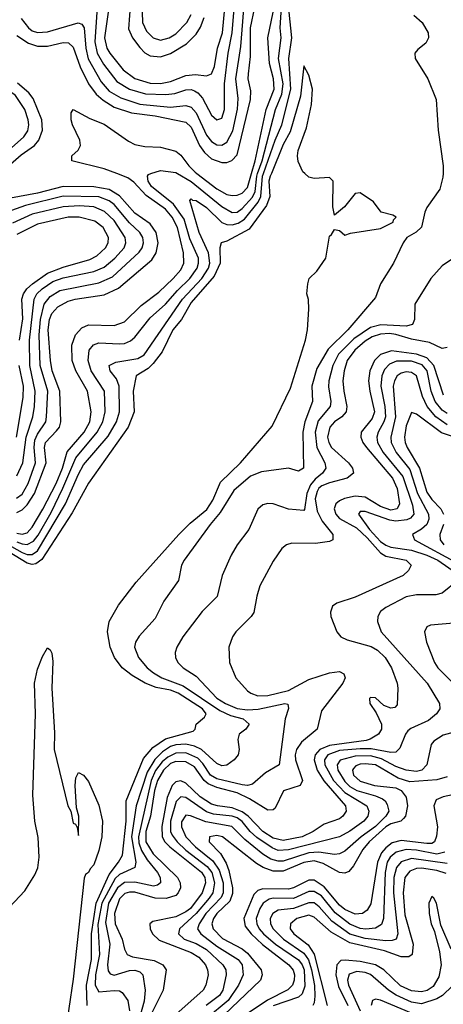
# Model space of a CAD drawing. Header units: inches. Extents: x 990535 to 1117859, y 769386 to 892122.
# Tile 795 of 1056: x 1050401 to 1052055, y 856755 to 860601. Entities that reach past the tile are written whole.
import ezdxf

# ---------------------------------------------------------------- set-up
doc = ezdxf.new("R2010")
doc.units = ezdxf.units.IN
doc.header["$MEASUREMENT"] = 0
doc.layers.add('B0855', color=7, linetype='Continuous')
doc.layers.add('B0856', color=7, linetype='Continuous')

msp = doc.modelspace()

# ---------------------------------------------------------------- linework, layer by layer
at = {"layer": 'B0855', "color": 5}
for points, elevation in [([(1050224.5, 858624.5), (1050410, 858520.1), (1050430, 858512.5), (1050450, 858512.6), (1050470, 858526.1), (1050580, 858710), (1050630, 858826.3), (1050650, 858862.6), (1050745.7, 858974.3), (1050778.8, 859030), (1050790.5, 859070), (1050788.7, 859170), (1050778.3, 859198.3), (1050754.2, 859230), (1050750.7, 859250), (1050776.7, 859263.3), (1050862.4, 859277.6), (1050887.3, 859292.7), (1051036.9, 859510), (1051111.7, 859590), (1051138, 859630), (1051143, 859650), (1051137.7, 859690), (1051102.1, 859770), (1051064.6, 859895.4), (1051070, 859900.9), (1051076, 859896), (1051090, 859895.1), (1051130, 859867.6), (1051190, 859809.5), (1051210, 859800.8), (1051230, 859800), (1051254.2, 859805.8), (1051278.6, 859821.4), (1051331.5, 859888.5), (1051342.5, 859910), (1051349, 859990), (1051352.5, 860000)], 2440), ([(1051383.4, 860000), (1051379.3, 859990), (1051373.3, 859970), (1051377.1, 859910), (1051364.2, 859875.8), (1051296.4, 859783.6), (1051210, 859736.4), (1051187.3, 859730), (1051181.8, 859710), (1051183.2, 859650), (1051160.7, 859599.3), (1051070, 859496.5), (1051032.8, 859430), (1050999.3, 859390), (1050956.6, 859303.4), (1050922.2, 859257.8), (1050901.8, 859238.2), (1050856.2, 859210), (1050843.5, 859150), (1050847.3, 859070), (1050824.1, 859010), (1050670, 858791.3), (1050605.1, 858674.9), (1050486.7, 858493.3), (1050463.7, 858476.3), (1050450, 858473), (1050430, 858478.1), (1050330, 858539)], 2420), ([(1050390, 858561.6), (1050410, 858553.3), (1050430, 858551.3), (1050455.3, 858564.7), (1050472.7, 858587.3), (1050523.2, 858676.8), (1050569.1, 858770.9), (1050619.5, 858890), (1050703.3, 858990), (1050725.3, 859030), (1050734.5, 859070), (1050731.9, 859150), (1050680.1, 859230), (1050668, 859270), (1050672, 859310), (1050688.9, 859331.1), (1050710, 859339), (1050790, 859334.7), (1050810, 859337), (1050833.1, 859346.9), (1050850, 859361.7), (1050910, 859436.8), (1050970, 859490.4), (1051016.4, 859543.6), (1051065.2, 859590), (1051094.1, 859630), (1051099.4, 859650), (1051098.6, 859670), (1051065.3, 859745.3), (1051042.5, 859822.5), (1051001.1, 859881.1), (1050916, 859950), (1050902.9, 859970), (1050899.3, 859990), (1050903.3, 859996.7), (1050913.1, 860000)], 2460), ([(1050390, 858595.2), (1050410, 858591.2), (1050430, 858596.6), (1050450, 858619.3), (1050491.1, 858688.9), (1050543.4, 858790), (1050567.9, 858850), (1050586.6, 858913.4), (1050652.4, 858990), (1050675, 859030), (1050680.5, 859070), (1050665.6, 859150), (1050620.1, 859230), (1050605.5, 859270), (1050604.3, 859330), (1050619.1, 859370), (1050642.9, 859397.1), (1050670, 859409.3), (1050770, 859406.3), (1050810, 859421.4), (1050874.9, 859485.1), (1050943.7, 859536.3), (1051000.3, 859590), (1051030, 859623.9), (1051041.8, 859650), (1051040, 859690), (1051017.1, 859790), (1050996.1, 859830), (1050970, 859861.2), (1050894.1, 859914.1), (1050847, 859967), (1050823.1, 859983.1), (1050779.5, 860000)], 2480), ([(1050663.7, 856750), (1050661.3, 856830), (1050681.7, 856930), (1050680.9, 857030), (1050698.9, 857150), (1050750, 857262.5), (1050786.9, 857310), (1050802, 857338), (1050816.3, 857470), (1050816.9, 857550), (1050884, 857716), (1050921.2, 857758.8), (1050970, 857792.6), (1051077.6, 857822.4), (1051086.4, 857830), (1051090.2, 857850), (1051122.6, 857877.4), (1051129.4, 857890), (1051114.9, 857910), (1051019.4, 857970), (1050990, 857981.7), (1050933.3, 857993.3), (1050890.1, 858010), (1050839.5, 858039.5), (1050801, 858070), (1050770.5, 858110), (1050754.6, 858150), (1050743.7, 858210), (1050750.1, 858250), (1050786.2, 858313.8), (1050855.5, 858404.5), (1051022.1, 858590), (1051065.9, 858634.1), (1051131.9, 858688.1), (1051155, 858725), (1051185.2, 858794.8), (1051262.8, 858870), (1051386.2, 859013.8), (1051457.5, 859162.5), (1051517.2, 859350), (1051524.7, 859390), (1051530.3, 859470.3), (1051528.2, 859508.2), (1051521.6, 859530), (1051525.2, 859570), (1051530.6, 859590), (1051560.8, 859619.2), (1051596, 859670), (1051610, 859756), (1051618.4, 859761.6), (1051630, 859782), (1051650, 859777.2), (1051670, 859759), (1051692.7, 859767.3), (1051810, 859785.9), (1051858.7, 859810), (1051860.6, 859819.4), (1051870.2, 859830), (1051858, 859838), (1051812, 859850), (1051782, 859890), (1051730, 859924.7), (1051710, 859922.8), (1051669.2, 859870), (1051630, 859838), (1051623, 859870), (1051624.7, 859970), (1051610, 859984.7), (1051550, 859981), (1051530, 859986), (1051514.1, 860000)], 2420), ([(1052053.6, 860000), (1052053.4, 859986.6), (1052041, 859939), (1051990, 859867.8), (1051982.2, 859850), (1051969.1, 859790.9), (1051948.2, 859771.8), (1051912.8, 859750), (1051898.6, 859730), (1051859.7, 859650), (1051810.1, 859569.9), (1051790, 859516.3), (1051681.5, 859390), (1051605.3, 859314.7), (1051561.2, 859238.8), (1051541.7, 859170), (1051544, 859110), (1051514.2, 859030), (1051505.8, 858990), (1051509.2, 858850), (1051490, 858838.3), (1051450, 858849.8), (1051344.6, 858835.4), (1051302.1, 858817.9), (1051237.2, 858762.8), (1051183.6, 858676.4), (1051144.7, 858630), (1051043.2, 858490), (1051033.2, 858470), (1051021.2, 858410), (1050963.9, 858330), (1050930, 858262.6), (1050866.9, 858193.1), (1050853.5, 858170), (1050849.5, 858150), (1050864.6, 858110), (1050899.1, 858070), (1050922.9, 858050), (1050955.4, 858030), (1051038.9, 857998.9), (1051182.7, 857902.7), (1051223.8, 857883.8), (1051273.7, 857870), (1051296.8, 857850), (1051284.3, 857830), (1051258, 857810), (1051252.1, 857790), (1051257.8, 857750), (1051253.4, 857730), (1051238, 857710), (1051210, 857689.9), (1051190, 857686.6), (1051170, 857695.3), (1051110.6, 857750.6), (1051083.7, 857763.7), (1051050, 857772), (1051010, 857768.8), (1050990, 857761.7), (1050958, 857742), (1050927.9, 857712.1), (1050897.9, 857662.1), (1050856, 857530), (1050837.1, 857410), (1050854.7, 857310), (1050850.1, 857290), (1050790, 857262.2), (1050773.3, 857246.7), (1050721.1, 857150), (1050706.5, 857066.5), (1050712.2, 856950), (1050696.6, 856870), (1050695.7, 856830), (1050710, 856804.6), (1050770, 856809.7), (1050790, 856808.1), (1050800.9, 856800.9), (1050823.1, 856770), (1050829.8, 856730)], 2440), ([(1051016.9, 860000), (1051070, 859969.1), (1051190, 859870.9), (1051230, 859848.3), (1051250, 859849.8), (1051270, 859864.2), (1051310, 859908.1), (1051319.9, 859930), (1051326.2, 859990), (1051329.7, 860000)], 2460), ([(1051092.7, 860000), (1051170, 859940.7), (1051210, 859918.6), (1051230, 859913.9), (1051250, 859915.2), (1051270, 859923.7), (1051290, 859945.4), (1051306.1, 860000)], 2480), ([(1050390, 858675.7), (1050410, 858686.5), (1050430, 858705.8), (1050459.2, 858750), (1050504.1, 858870), (1050498.1, 858930), (1050501.8, 858950), (1050545.1, 858994.9), (1050556.1, 859010), (1050561.8, 859030), (1050557.5, 859150), (1050527.4, 859230), (1050520.5, 859270), (1050512.5, 859390), (1050517.8, 859430), (1050526.3, 859453.7), (1050550, 859479.9), (1050590, 859502.2), (1050616.9, 859510), (1050730, 859526.1), (1050787.2, 859552.8), (1050916.5, 859663.5), (1050934.2, 859690), (1050941.3, 859730), (1050933.1, 859770), (1050910, 859804.3), (1050850, 859845.8), (1050790, 859913.5), (1050750, 859937.5), (1050690, 859948.3), (1050570, 859949.1), (1050470, 859923.9), (1050330, 859898.1)], 2520), ([(1050388.1, 858731.9), (1050410, 858748.1), (1050433.7, 858790), (1050462.4, 858870), (1050457.1, 858930), (1050460.6, 858959.4), (1050470, 858982.5), (1050502.5, 859030), (1050505.8, 859050), (1050511.1, 859150), (1050481.3, 859250), (1050476.6, 859370), (1050482, 859430), (1050496.8, 859490), (1050520.3, 859519.7), (1050557.2, 859542.8), (1050710, 859573.3), (1050762.9, 859597.1), (1050866.9, 859693.1), (1050878.7, 859710), (1050884.3, 859730), (1050881.6, 859750), (1050870.3, 859770), (1050830, 859808.3), (1050770, 859878.7), (1050750, 859893.2), (1050710, 859909.1), (1050570, 859912.2), (1050424, 859876), (1050350, 859849)], 2540), ([(1050390, 858819.6), (1050412.5, 858870), (1050426, 858970), (1050451.5, 859050), (1050459, 859090), (1050461.9, 859150), (1050440, 859250), (1050439, 859350), (1050456.9, 859510), (1050468.1, 859530), (1050488.4, 859550), (1050530, 859578.3), (1050570, 859592.8), (1050690, 859617.3), (1050730, 859634.4), (1050772.1, 859670), (1050808.2, 859710), (1050814.8, 859730), (1050812, 859750), (1050770, 859817.1), (1050732.4, 859852.4), (1050690, 859870.6), (1050634.4, 859874.4), (1050570, 859870.6), (1050450, 859842), (1050373.3, 859806.8)], 2560), ([(1050400.5, 859350), (1050412.8, 859432.8), (1050409.5, 859510), (1050415.6, 859530), (1050428.9, 859550), (1050450.4, 859569.6), (1050510, 859610.5), (1050570, 859635.1), (1050675.1, 859664.9), (1050701.5, 859678.5), (1050735.8, 859710), (1050746.5, 859730), (1050747.9, 859750), (1050727.2, 859790), (1050694.7, 859814.7), (1050633.3, 859830), (1050590, 859829.5), (1050470, 859802.9), (1050390, 859761.6)], 2580), ([(1052090, 859667.6), (1052050, 859639.8), (1052006.4, 859590), (1051943, 859490), (1051942.3, 859430), (1051934, 859410), (1051910, 859403.9), (1051810.9, 859409.1), (1051770, 859398.7), (1051705.8, 859354.2), (1051645.2, 859294.8), (1051624, 859250), (1051607.6, 859190), (1051606.9, 859166.9), (1051616, 859110), (1051612.7, 859090), (1051565.7, 859034.3), (1051554.2, 858990), (1051560.7, 858930), (1051591.8, 858870), (1051596.4, 858850), (1051583.6, 858830), (1051554, 858806), (1051536, 858784), (1051521.9, 858750), (1051512.6, 858687.4), (1051510, 858683.7), (1051450.2, 858689.8), (1051390, 858709.9), (1051370, 858711.4), (1051350, 858706.4), (1051330.1, 858689.9), (1051295.2, 858610), (1051249.3, 858550), (1051226.2, 858510), (1051191, 858430), (1051171.9, 858348.1), (1051113.4, 858290), (1051038, 858190), (1051014.7, 858150), (1051008.4, 858130), (1051009.2, 858110), (1051018.2, 858090), (1051039.7, 858070), (1051090, 858037.5), (1051170, 857950.4), (1051204.2, 857930), (1051250, 857911.2), (1051290, 857905.5), (1051331.8, 857908.2), (1051436, 857930), (1051447.4, 857927.4), (1051450.8, 857910.8), (1051437.1, 857870), (1051413.6, 857690), (1051361, 857659), (1051310, 857614.9), (1051290, 857610.4), (1051270, 857612.5), (1051170, 857635.6), (1051146, 857650), (1051115.7, 857695.7), (1051096.1, 857716.1), (1051050, 857737.9), (1051010, 857736.4), (1050978.9, 857721.1), (1050957.2, 857702.8), (1050931.4, 857668.6), (1050913.6, 857630), (1050864.2, 857410), (1050866.5, 857386.5), (1050876.6, 857356.6), (1050899, 857319), (1050938.5, 857270), (1050949.1, 857250), (1050950.1, 857230), (1050939, 857221), (1050923.2, 857216.8), (1050850, 857232.5), (1050810, 857230.9), (1050782.2, 857210), (1050747.1, 857150), (1050735.3, 857075.3), (1050752.5, 856990), (1050743.8, 856910), (1050745.7, 856885.7), (1050754.4, 856874.4), (1050770, 856869.7), (1050830, 856887.4), (1050850, 856888.4), (1050870, 856882.7), (1050882, 856870), (1050891.2, 856810), (1050887.2, 856767.2), (1050858.9, 856670)], 2460), ([(1052070, 859321.1), (1052050, 859317), (1052000.6, 859340.6), (1051930, 859352.8), (1051870, 859371.5), (1051844.5, 859375.5), (1051810, 859373.4), (1051777.3, 859362.7), (1051750, 859346), (1051709.5, 859310), (1051679.8, 859270), (1051667.6, 859230), (1051662.7, 859190), (1051666, 859150), (1051678.7, 859090), (1051675.1, 859070), (1051658.4, 859050), (1051630.1, 859030), (1051611.1, 859010), (1051603.2, 858970), (1051607.2, 858950), (1051618, 858930), (1051684, 858870), (1051700.8, 858850), (1051704.6, 858830), (1051679.4, 858810), (1051610, 858792.4), (1051580.2, 858779.8), (1051568.8, 858771.2), (1051561.7, 858758.3), (1051555, 858730), (1051561.8, 858681.8), (1051582.3, 858642.3), (1051623.6, 858590), (1051623.6, 858570), (1051610, 858563.6), (1051555.8, 858555.8), (1051463.7, 858556.3), (1051443.1, 858550), (1051424.2, 858535.8), (1051390, 858486.6), (1051339, 858390), (1051326.4, 858350), (1051314.5, 858285.5), (1051304.5, 858270), (1051245.2, 858210), (1051231.9, 858190), (1051217.5, 858150), (1051220.2, 858090), (1051245.2, 858030), (1051290, 857979.7), (1051303.1, 857970), (1051330, 857960.6), (1051370, 857961), (1051450, 857980.5), (1051530, 858023.7), (1051610.1, 858050.1), (1051650, 858054.9), (1051666.2, 858046.2), (1051671.1, 858030), (1051662.3, 858010), (1051578.8, 857901.2), (1051562.7, 857830), (1051501.4, 857778.6), (1051482.2, 857750), (1051476.8, 857730), (1051478.3, 857710), (1051504.4, 857630), (1051495.9, 857610), (1051431.2, 857588.8), (1051398.1, 857521.9), (1051390, 857514.5), (1051370, 857513.2), (1051297.7, 857557.7), (1051250, 857580.8), (1051170, 857601.9), (1051136.9, 857616.9), (1051120.7, 857630), (1051082.7, 857682.7), (1051050, 857701.8), (1051010, 857703.8), (1050990, 857695.5), (1050962.5, 857670), (1050938.7, 857630), (1050927.7, 857590), (1050912.1, 857490), (1050892.8, 857430), (1050893.8, 857390), (1050922.4, 857342.4), (1051016.8, 857250), (1051027.5, 857230), (1051028.1, 857210), (1051019.7, 857190), (1051010, 857179.9), (1050972.1, 857167.9), (1050930, 857169.3), (1050850, 857192.8), (1050830, 857193.9), (1050811.4, 857188.6), (1050790, 857167.3), (1050771.1, 857110), (1050773.9, 857070), (1050800.6, 857010), (1050810.1, 856970.1), (1050820.7, 856950), (1050840.7, 856940.7), (1050925.9, 856925.9), (1050959.3, 856910), (1050973, 856890), (1050961.4, 856810), (1050904.3, 856695.7)], 2480), ([(1052055.2, 859135.2), (1052018.2, 859250), (1051990, 859280.5), (1051950, 859294.3), (1051852.5, 859307.5), (1051810, 859293.4), (1051785.9, 859270), (1051767.7, 859230), (1051762.9, 859190), (1051767.3, 859150), (1051785.9, 859070), (1051777, 859043), (1051734.1, 858990), (1051732.3, 858970), (1051740.4, 858950), (1051755.4, 858930), (1051856.1, 858810), (1051875.1, 858770), (1051884.1, 858710), (1051874.7, 858690), (1051850, 858685.6), (1051810, 858700.1), (1051750, 858735.5), (1051710, 858740.5), (1051668.8, 858731.2), (1051650, 858721.9), (1051635.6, 858710), (1051629.1, 858690), (1051634.7, 858670), (1051650, 858652.7), (1051716, 858616), (1051757.6, 858577.6), (1051810, 858518.7), (1051830, 858505.9), (1051909.3, 858490), (1051929.3, 858470), (1051919.3, 858450), (1051897.6, 858430), (1051710, 858345.4), (1051638.5, 858321.5), (1051621.8, 858310), (1051613.7, 858286.3), (1051615.3, 858270), (1051639.4, 858210), (1051655.2, 858190), (1051679.3, 858179.3), (1051773.1, 858153.1), (1051798.4, 858138.4), (1051828.1, 858110), (1051852.7, 858070), (1051874.2, 858010), (1051877.6, 857990), (1051875.1, 857924.9), (1051865.2, 857914.8), (1051850, 857912.1), (1051822.2, 857922.2), (1051790, 857952), (1051770, 857953.8), (1051766.2, 857950), (1051767.5, 857930), (1051793.1, 857893.1), (1051813.6, 857850), (1051813.9, 857830), (1051801.5, 857810), (1051769.5, 857790.5), (1051753.7, 857786.3), (1051610, 857766.6), (1051573.2, 857750), (1051554.5, 857730), (1051549.9, 857710), (1051562.3, 857670), (1051588.7, 857628.7), (1051672.4, 857530), (1051675.5, 857510), (1051662.9, 857490), (1051650, 857479.9), (1051590, 857458.5), (1051547, 857430), (1051503.6, 857410), (1051430, 857395.6), (1051390, 857404.3), (1051349.7, 857430), (1051293.3, 857490), (1051270, 857507.3), (1051230, 857522.4), (1051173.5, 857530), (1051150, 857537.6), (1051105.3, 857565.3), (1051050, 857619), (1051030, 857627.5), (1051010, 857624.1), (1050995.7, 857610), (1050976.6, 857563.4), (1050955.5, 857450), (1050956.6, 857410), (1050967.9, 857390), (1050987.3, 857370), (1051111.3, 857271.3), (1051123.5, 857250), (1051126.4, 857230), (1051113.8, 857190), (1051067.7, 857130), (1051050, 857116.1), (1051010, 857097.4), (1050921, 857079), (1050909.5, 857070), (1050909.7, 857050), (1050919.4, 857030), (1050945.4, 857005.4), (1051070, 856957.7), (1051099.8, 856939.8), (1051126.5, 856910), (1051134.6, 856890), (1051136.4, 856870), (1051128, 856830), (1051116.6, 856810), (1051010, 856715.9)], 2520), ([(1052070, 859062.3), (1052050, 859076.5), (1052022.9, 859110), (1052006.9, 859150), (1051992.2, 859230), (1051972.8, 859252.8), (1051930, 859267.2), (1051872.2, 859267.8), (1051844.3, 859255.7), (1051825.4, 859234.6), (1051815.2, 859210), (1051811.2, 859170), (1051826.6, 859090), (1051828.4, 859050), (1051822.7, 859030), (1051800.1, 858990), (1051794.7, 858970), (1051797.9, 858950), (1051820.5, 858910), (1051896.5, 858816.5), (1051934.5, 858705.5), (1051939.1, 858670), (1051926.2, 858653.8), (1051912.7, 858647.2), (1051870, 858642.4), (1051846.5, 858646.5), (1051750, 858680.4), (1051730, 858679.8), (1051723, 858670), (1051766.6, 858610), (1051810, 858563.1), (1051830, 858548.1), (1051850, 858540.9), (1051930, 858528.6), (1051990.9, 858510), (1052033.3, 858490), (1052119.1, 858430)], 2540), ([(1050388.4, 858970), (1050414.4, 859125.6), (1050415.3, 859170), (1050398.9, 859250)], 2580), ([(1052070, 859019.1), (1052026.1, 859050), (1051991.7, 859090), (1051973.7, 859130), (1051950, 859210.3), (1051930, 859223.2), (1051910, 859225.8), (1051890, 859221), (1051875.2, 859210), (1051863.6, 859190), (1051859.5, 859170), (1051867.5, 859050), (1051849.8, 858970), (1051850.9, 858950), (1051870.3, 858910), (1051923.6, 858843.6), (1051954.2, 858750), (1051996.8, 858670), (1051998.5, 858650), (1051990.2, 858629.8), (1051970, 858611.4), (1051934, 858590), (1051942, 858570), (1052110, 858477.9)], 2560), ([(1052090, 858972.7), (1052047.7, 858987.7), (1051950, 859060.7), (1051930, 859067), (1051910, 859015.4), (1051903.8, 858970), (1051906.1, 858950), (1051913.5, 858930), (1051962.3, 858850), (1051990, 858755.7), (1052010, 858727), (1052045.6, 858690), (1052055, 858670)], 2580), ([(1052054.9, 858630), (1052041.3, 858590), (1052042.2, 858570), (1052057.4, 858550)], 2580), ([(1052112, 858410), (1052050, 858361.8), (1052025, 858355), (1051950, 858354.2), (1051910, 858346.3), (1051830, 858305.8), (1051809.3, 858290), (1051799.7, 858270), (1051797.8, 858250), (1051812.7, 858210), (1051991.5, 858010), (1052039.8, 857930), (1052041.2, 857910), (1052028.4, 857890), (1051996.5, 857863.5), (1051927.6, 857832.4), (1051916.6, 857823.4), (1051907, 857810), (1051884.7, 857755.3), (1051870, 857740.2), (1051850, 857739.4), (1051772.7, 857752.7), (1051730, 857753.6), (1051650, 857746.1), (1051604.5, 857730), (1051591, 857710), (1051591.8, 857690), (1051625.6, 857630), (1051670, 857582.9), (1051755.9, 857530), (1051764, 857510), (1051760.3, 857490), (1051745, 857470), (1051690, 857431.2), (1051650, 857409.9), (1051450, 857358.9), (1051410, 857356.6), (1051386.2, 857366.2), (1051326.4, 857406.4), (1051300.3, 857430), (1051270, 857469.4), (1051250, 857483.4), (1051230, 857490.6), (1051158, 857498), (1051130, 857507.1), (1051050, 857563.4), (1051030, 857565.5), (1051012.2, 857547.8), (1050989.6, 857470), (1050990, 857430), (1050996.2, 857416.2), (1051016, 857390), (1051050, 857357.6), (1051133.4, 857293.4), (1051150.9, 857270), (1051162, 857230), (1051154.6, 857190), (1051141.2, 857170), (1051089.8, 857110.2), (1051024.3, 857050), (1051021.3, 857030), (1051043.1, 857010), (1051090, 856992.1), (1051130, 856969), (1051193.9, 856910), (1051205.6, 856890), (1051207.2, 856870), (1051193.6, 856810), (1051181.2, 856790), (1051129.3, 856750)], 2540), ([(1052095.6, 858244.4), (1052004.2, 858235.9), (1051990.9, 858229.1), (1051981.1, 858210), (1051988.7, 858170), (1052020.1, 858090), (1052032.9, 858070), (1052090, 858012.6)], 2560), ([(1050298, 857070), (1050420.9, 857199.1), (1050459.6, 857260.4), (1050471.5, 857288.5), (1050476.8, 857330), (1050472.8, 857407.2), (1050460.5, 857470), (1050452.3, 857572.3), (1050462.6, 857890), (1050459.1, 858010), (1050470, 858064.2), (1050490, 858114), (1050510, 858147.3), (1050519.9, 858139.9), (1050526.7, 858126.7), (1050530, 858094), (1050526.3, 857990), (1050536.2, 857816.2), (1050535.7, 857750), (1050589.3, 857530), (1050600.3, 857510), (1050610, 857462.8), (1050618.5, 857458.5), (1050625.8, 857445.8), (1050630, 857414), (1050631.1, 857490), (1050623, 857523), (1050616.9, 857610), (1050620.5, 857639.5), (1050630, 857661), (1050650, 857650.8), (1050670, 857626), (1050710, 857533.4), (1050723.5, 857470), (1050721, 857410), (1050710, 857356.2), (1050690, 857300.3), (1050675.5, 857284.5), (1050670, 857269.7), (1050657.3, 857262.7), (1050652.3, 857247.7), (1050610, 856853.3), (1050575.4, 856624.6)], 2380), ([(1052116.9, 857823.1), (1052054.1, 857805.9), (1052017.3, 857782.7), (1052007.2, 857770), (1051990.1, 857690), (1051970.9, 857670), (1051950, 857665.1), (1051910, 857669.2), (1051870, 857684), (1051813.9, 857713.9), (1051770, 857725.5), (1051710, 857725.1), (1051651.6, 857708.4), (1051640.9, 857690), (1051643.5, 857670), (1051670, 857625.7), (1051690, 857606.2), (1051717.2, 857590), (1051789.7, 857569.7), (1051817.3, 857557.4), (1051827.7, 857550), (1051835.7, 857535.7), (1051841.5, 857510), (1051830.4, 857490), (1051790, 857450), (1051734.6, 857410), (1051670, 857352.8), (1051650, 857343.1), (1051630, 857340.9), (1051569.3, 857349.3), (1051530, 857347.3), (1051430, 857314.6), (1051410, 857313.8), (1051381.9, 857321.9), (1051350, 857341.7), (1051279.6, 857399.6), (1051229.2, 857450), (1051127.7, 857467.7), (1051068.1, 857491.9), (1051050, 857493.4), (1051032.6, 857467.4), (1051032, 857448), (1051049.8, 857410), (1051087.8, 857370), (1051155.4, 857315.4), (1051179.3, 857279.3), (1051194.8, 857230), (1051194.9, 857190), (1051187, 857173), (1051127.8, 857110), (1051101.4, 857070), (1051095.5, 857050), (1051107.6, 857030), (1051170, 856982), (1051253.3, 856930), (1051269.1, 856910), (1051273.9, 856870), (1051254.6, 856830), (1051214.5, 856770), (1051130, 856699.4)], 2560), ([(1052070, 857643.3), (1052030, 857632.3), (1051924.4, 857624.4), (1051878, 857638), (1051789.8, 857690), (1051750, 857695.1), (1051730, 857693.1), (1051713.8, 857686.2), (1051704, 857676), (1051700.1, 857670), (1051704.6, 857650), (1051730, 857626.6), (1051786.3, 857610), (1051870, 857600.7), (1051889.8, 857589.8), (1051910, 857564.5), (1051915.1, 857530), (1051906.8, 857490), (1051899.6, 857480.4), (1051889, 857471), (1051850, 857460.3), (1051830, 857448.7), (1051765.9, 857390), (1051740.5, 857359.5), (1051703.6, 857296.4), (1051685.8, 857274.2), (1051670, 857267), (1051650, 857269.6), (1051585.7, 857305.7), (1051550, 857315.3), (1051510, 857309.3), (1051430, 857275.2), (1051390, 857275.8), (1051350.8, 857290), (1051325.5, 857305.5), (1051192.5, 857410), (1051170, 857414.6), (1051141.8, 857410), (1051140.9, 857390), (1051184.4, 857344.4), (1051206.4, 857306.4), (1051217.5, 857277.5), (1051232.3, 857210), (1051232.3, 857187.7), (1051221.3, 857158.7), (1051170.1, 857110), (1051157, 857090), (1051151.4, 857070), (1051155.6, 857050), (1051192.6, 857012.6), (1051270, 856971.7), (1051290, 856955.3), (1051343.3, 856890), (1051348, 856870), (1051340.7, 856850), (1051170, 856686.3)], 2580), ([(1052090, 857573.1), (1052054.1, 857565.9), (1052026.7, 857553.3), (1052018.2, 857530), (1052031.9, 857448.1), (1052028.2, 857411.8), (1052020.3, 857390), (1052010, 857383.6), (1051990, 857382.8), (1051890, 857395.7), (1051854.5, 857385.5), (1051830, 857366.5), (1051813.5, 857346.5), (1051798.2, 857310), (1051772, 857148), (1051757.3, 857122.7), (1051739.7, 857110), (1051710, 857107.1), (1051670, 857125.5), (1051650, 857142.5), (1051590, 857214.3), (1051550, 857240), (1051530, 857240.5), (1051470, 857210), (1051450, 857204.9), (1051350, 857206), (1051330, 857199.9), (1051315.4, 857184.6), (1051276.1, 857090), (1051280.8, 857060.8), (1051304.2, 857030), (1051348.9, 856988.9), (1051451.4, 856910), (1051468.8, 856888.8), (1051474.2, 856870), (1051473, 856850), (1051465.5, 856830), (1051447.7, 856812.3), (1051368.6, 856771.4), (1051270, 856705.2)], 2620), ([(1052060.1, 857350), (1052030, 857341.4), (1051950, 857356.8), (1051910, 857359.9), (1051870.4, 857349.6), (1051847.4, 857330), (1051836.2, 857310), (1051827.2, 857270), (1051821.8, 857090), (1051813.2, 857066.8), (1051790, 857052.1), (1051751.7, 857048.3), (1051730, 857051.3), (1051690, 857067.8), (1051632.6, 857112.6), (1051578.8, 857178.8), (1051550, 857195.9), (1051530, 857195.5), (1051470, 857169), (1051390.7, 857169.3), (1051374.6, 857165.4), (1051351.6, 857150), (1051338.4, 857130), (1051324.4, 857090), (1051326.3, 857070), (1051336, 857050), (1051352.7, 857030), (1051399.6, 856990), (1051490, 856928.5), (1051503.8, 856910), (1051511.5, 856890), (1051514.4, 856825.6), (1051504, 856796), (1051490, 856782.8), (1051390, 856748.7)], 2640), ([(1052070, 857304.7), (1051930, 857324.2), (1051890, 857311.2), (1051871.9, 857290), (1051861.3, 857250), (1051859.8, 857190), (1051877.7, 857030), (1051870.1, 857009.9), (1051855.5, 857004.5), (1051830, 857002.9), (1051750, 857011.7), (1051690, 857029.6), (1051619.4, 857079.4), (1051570, 857136.6), (1051550, 857151.1), (1051530, 857151.9), (1051470, 857129.8), (1051410, 857122.7), (1051389, 857110), (1051379.4, 857090), (1051380.1, 857070), (1051390.4, 857050), (1051430.4, 857010), (1051510, 856955.4), (1051528.3, 856928.3), (1051540.6, 856890), (1051551.5, 856828.5), (1051553.6, 856786.4), (1051550, 856760.9), (1051545.2, 856750)], 2660), ([(1052065.7, 857265.7), (1052030, 857278.5), (1051970, 857286.6), (1051950, 857285.5), (1051924.2, 857275.8), (1051904.6, 857250), (1051897.5, 857190), (1051905.1, 857105.1), (1051937.4, 856990), (1051933, 856950), (1051919.6, 856940.4), (1051890, 856940.1), (1051824.5, 856964.5), (1051690, 856995.1), (1051617.5, 857037.5), (1051550, 857095.1), (1051530, 857103), (1051482.7, 857090), (1051457.8, 857070), (1051457.1, 857050), (1051470.8, 857030), (1051526.9, 856987), (1051550.7, 856950.7), (1051601.3, 856750)], 2680), ([(1052084.9, 856970), (1052044.9, 857064.9), (1052027.6, 857150), (1052018.2, 857170), (1052010, 857176.5), (1051998.7, 857150), (1052000.1, 857110), (1052007.7, 857070), (1052019.9, 857039.9), (1052040.5, 856960.5), (1052045.8, 856910), (1052037.5, 856862.5), (1052014.8, 856825.2), (1051991.2, 856808.8), (1051970, 856803.4), (1051930, 856808.3), (1051887.7, 856827.7), (1051821.9, 856890), (1051790, 856909.3), (1051730, 856921.8), (1051672.2, 856927.8), (1051654.3, 856925.7), (1051638.4, 856910), (1051635, 856870), (1051645.1, 856825.1), (1051681.8, 856750)], 2720), ([(1052090, 856827.4), (1052051.7, 856790), (1052030, 856776.3), (1051970, 856756.6), (1051930, 856763.5), (1051870.3, 856790.3), (1051841.2, 856810), (1051770, 856872), (1051750, 856879.2), (1051717.2, 856882.8), (1051687, 856873), (1051681.2, 856850), (1051684.6, 856830), (1051730.3, 856730.3)], 2740), ([(1051930, 856720.8), (1051809.1, 856770.9), (1051790, 856775.8), (1051778, 856770), (1051773.4, 856750)], 2760)]:
    msp.add_lwpolyline(points, dxfattribs=dict(at, elevation=elevation))
at = {"layer": 'B0856', "color": 5}
for points, elevation in [([(1050406.2, 860606.2), (1050435.3, 860570), (1050450, 860558.3), (1050470, 860551.6), (1050510, 860554.3), (1050629.1, 860589.1), (1050643.3, 860583.3), (1050652.3, 860570), (1050659.3, 860490), (1050668.2, 860448.2), (1050718.4, 860358.4), (1050750, 860322.4), (1050795.9, 860295.9), (1050870, 860271.5), (1050990, 860259.6), (1051050, 860265.4), (1051070, 860260.1), (1051090, 860236.9), (1051129.9, 860149.9), (1051150, 860125), (1051170, 860112.4), (1051190, 860111.3), (1051210, 860122.8), (1051232.6, 860167.4), (1051251.6, 860251.6), (1051253.6, 860293.6), (1051245.1, 860370), (1051263.7, 860496.3), (1051280.7, 860710)], 2540), ([(1050702.5, 860630), (1050694.8, 860514.8), (1050702.8, 860470), (1050727.6, 860427.6), (1050780.4, 860360.4), (1050830, 860330), (1050891.4, 860311.4), (1050971.3, 860308.7), (1051006.5, 860313.5), (1051050, 860327), (1051070, 860328.1), (1051083.6, 860323.6), (1051096.1, 860316.1), (1051114.6, 860294.6), (1051150, 860228.8), (1051170, 860210.2), (1051190, 860216.9), (1051200.3, 860250), (1051200.1, 860350), (1051214.5, 860470), (1051230.9, 860550), (1051243.1, 860710)], 2560), ([(1050746.6, 860630), (1050732.2, 860530), (1050741.3, 860490), (1050752.5, 860470), (1050805.2, 860405.2), (1050850, 860370.9), (1050910, 860352.8), (1050950, 860352), (1050990, 860360.2), (1051050, 860383.7), (1051087.6, 860387.6), (1051130, 860381.3), (1051150, 860390.1), (1051161.8, 860418.2), (1051173.1, 860490), (1051193.2, 860550), (1051206, 860690)], 2580), ([(1050390, 860538.8), (1050434.7, 860510), (1050470, 860498.4), (1050510, 860498.4), (1050570, 860511.8), (1050591.2, 860511.2), (1050610, 860494.3), (1050636.7, 860416.7), (1050670, 860350), (1050699.8, 860310), (1050726.4, 860286.4), (1050770, 860259.5), (1050837, 860237), (1050930, 860225.4), (1051050, 860201.3), (1051070, 860181.2), (1051103, 860110), (1051122.2, 860082.2), (1051150, 860057.6), (1051190, 860043.1), (1051210, 860043.9), (1051228.6, 860051.4), (1051250, 860073.9), (1051302.2, 860290), (1051303.9, 860323.9), (1051293.4, 860370), (1051293.6, 860390), (1051302, 860458), (1051302.4, 860570), (1051318.9, 860650)], 2520), ([(1050833.2, 860670), (1050826.1, 860566.1), (1050841.6, 860530), (1050870, 860492.3), (1050890, 860471.6), (1050910, 860460.2), (1050950, 860455.9), (1050990, 860468.9), (1051052.6, 860507.4), (1051090, 860545.2), (1051107.4, 860572.6), (1051121.4, 860610)], 2620), ([(1050877.9, 860670), (1050880.5, 860590), (1050895.8, 860555.8), (1050921.5, 860530), (1050950, 860521.5), (1050984.6, 860530), (1051010, 860545.4), (1051053.3, 860590), (1051070, 860620.9)], 2640), ([(1051329.7, 860000), (1051347.3, 860050), (1051399.6, 860250), (1051423.9, 860310), (1051429.6, 860350), (1051410.9, 860450), (1051421.2, 860530), (1051417.4, 860570), (1051422.9, 860650)], 2460), ([(1050084.6, 860000), (1050083.4, 860010), (1050094, 860026), (1050110, 860032.6), (1050266, 860034), (1050290, 860039.5), (1050320.8, 860059.2), (1050416.6, 860143.4), (1050432.5, 860167.5), (1050436.7, 860190), (1050434.5, 860210), (1050420.9, 860250), (1050384.5, 860304.5), (1050350.1, 860330.1), (1050270, 860364.8), (1050245.8, 860390), (1050235.3, 860410), (1050209.1, 860490), (1050176.2, 860536.2), (1050124.5, 860590), (1050110, 860635.5)], 2540), ([(1051306.1, 860000), (1051320.8, 860050), (1051362.8, 860250), (1051394, 860330), (1051391.9, 860370), (1051375.6, 860430), (1051369.2, 860530), (1051390.5, 860630)], 2480), ([(1051352.5, 860000), (1051398.3, 860130), (1051424.7, 860190), (1051460, 860330), (1051451.8, 860450), (1051463.5, 860530), (1051452.7, 860630)], 2440), ([(1051939.3, 860619.3), (1051972.6, 860590), (1051995.6, 860550), (1051996.5, 860530), (1051986.3, 860510), (1051954.8, 860485.2), (1051943.1, 860470), (1051945.5, 860450), (1051993.7, 860370), (1052027, 860290), (1052034.5, 860170), (1052054, 860030), (1052053.6, 860000)], 2440), ([(1051514.1, 860000), (1051506.6, 860006.6), (1051487.6, 860047.6), (1051485.2, 860070), (1051488.4, 860090), (1051521, 860179), (1051539.8, 860270), (1051544.1, 860330), (1051530, 860384), (1051510, 860421), (1051497.1, 860302.9), (1051457.1, 860162.9), (1051430, 860113.9), (1051383.4, 860000)], 2420), ([(1050332.2, 860007.8), (1050406.4, 860073.6), (1050458.8, 860110), (1050475.3, 860130), (1050489.9, 860170), (1050486.7, 860210), (1050453.1, 860293.1), (1050436, 860316.1), (1050392.7, 860352.7)], 2520), ([(1050779.5, 860000), (1050730, 860019.1), (1050604.8, 860050), (1050604.4, 860070), (1050628.6, 860091.4), (1050638.8, 860110), (1050636.2, 860130), (1050606.8, 860190), (1050601.5, 860210), (1050602.4, 860237.6), (1050610, 860250.2), (1050674.6, 860214.6), (1050730, 860193.7), (1050826.1, 860126.1), (1050850, 860114.1), (1050890, 860106), (1050950, 860103.7), (1051010, 860087.7), (1051030, 860071.6), (1051060.6, 860030), (1051085.5, 860005.5), (1051092.7, 860000)], 2480), ([(1050913.1, 860000), (1050950, 860012.6), (1051010, 860004), (1051016.9, 860000)], 2460)]:
    msp.add_lwpolyline(points, dxfattribs=dict(at, elevation=elevation))

doc.saveas('drawing.dxf')
